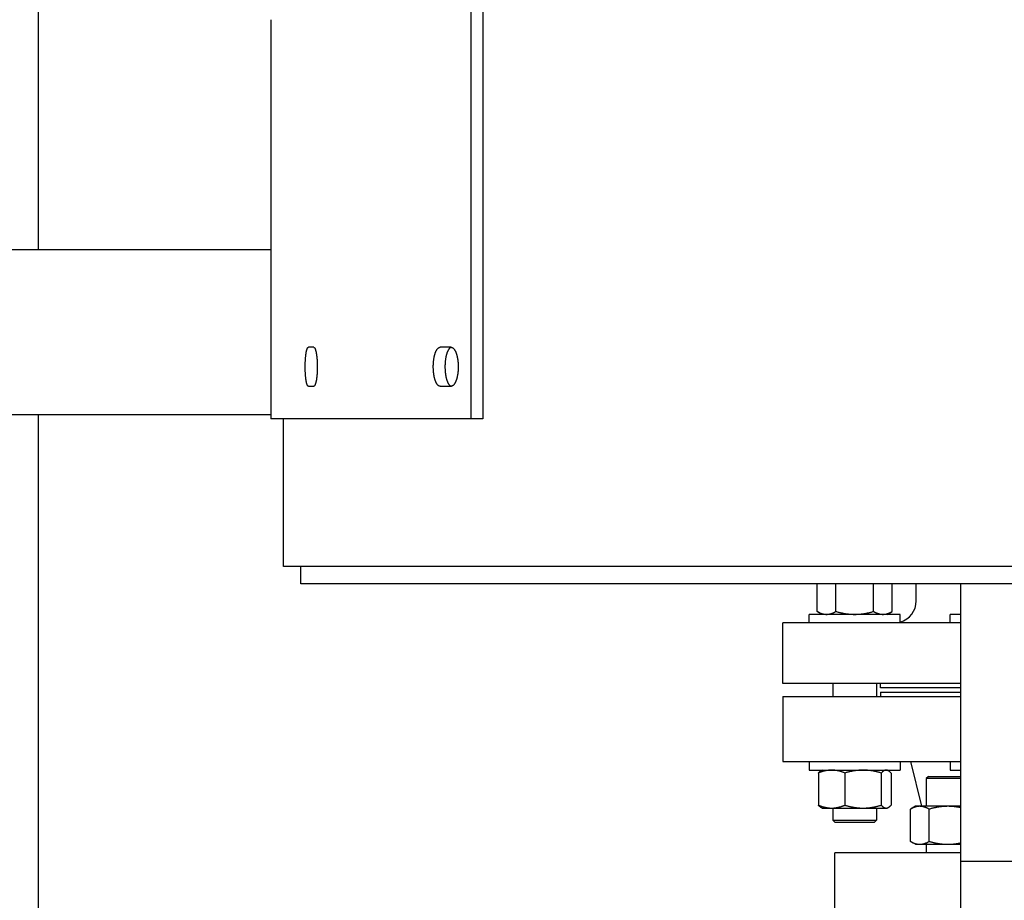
# Model space of a CAD drawing. Header units: inches. Extents: x 5 to 1128, y -85 to 748.
# Tile 320 of 656: x 350 to 364, y 612 to 624. Entities that reach past the tile are written whole.
import ezdxf

# ---------------------------------------------------------------- set-up
doc = ezdxf.new("R2010")
doc.units = ezdxf.units.IN
doc.header["$LTSCALE"] = 32
doc.header["$MEASUREMENT"] = 0
doc.layers.add('Dimension (ANSI)', color=7, linetype='Continuous', lineweight=25)
doc.layers.add('Visible (ANSI)', color=7, linetype='Continuous', lineweight=30)
doc.styles.add('Note Text (ANSI)', font='tahoma.ttf')
doc.dimstyles.new('SB Fraction-16 (ANSI)', dxfattribs={"dimscale": 32, "dimtxt": 0.125, "dimasz": 0.098425, "dimexe": 0.125, "dimexo": 0.0625, "dimgap": 0.031496, "dimtad": 0, "dimtih": 1, "dimtoh": 1, "dimdec": 4, "dimrnd": 1e-08, "dimzin": 0, "dimdsep": 46, "dimlunit": 5, "dimtxsty": 'Note Text (ANSI)', "dimcen": 0.09, "dimdle": 0.393701, "dimclrd": 256, "dimclre": 256, "dimclrt": 256, "dimadec": 0, "dimazin": 3, "dimtfac": 0.96, "dimtofl": 0, "dimtmove": 0, "dimatfit": 3, "dimfxl": 1, "dimfrac": 2, "dimtolj": 1, "dimtzin": 12, "dimlwd": -1, "dimlwe": -1, "dimarcsym": 0})

# ---------------------------------------------------------------- blocks, each defined once
blk = doc.blocks.new('*D19')
at = {"layer": 'Defpoints', "color": 0, "transparency": 16777216}
for p in [(455.781, 700.44), (292.001, 552.44), (455.781, 552.44)]:
    blk.add_point(p, dxfattribs=at)
at = {"layer": 'Dimension (ANSI)', "transparency": 16777216}
for p, q in [((453.781, 700.44), (288.001, 700.44)), ((292.001, 697.29), (292.001, 636.039)), ((292.001, 555.589), (292.001, 629.841)), ((453.781, 552.44), (288.001, 552.44))]:
    blk.add_line(p, q, dxfattribs=at)
for points in [[(291.476, 697.29), (292.526, 697.29), (292.001, 700.44)], [(291.476, 555.589), (292.526, 555.589), (292.001, 552.44)]]:
    blk.add_solid(points, dxfattribs=at)
at = {"layer": 'Dimension (ANSI)', "transparency": 16777216, "insert": (287.899, 635.031), "char_height": 4, "attachment_point": 1, "style": 'Note Text (ANSI)'}
blk.add_mtext('\\A1;148', dxfattribs=at)

msp = doc.modelspace()

# ---------------------------------------------------------------- linework, layer by layer
at = {"layer": 'Visible (ANSI)'}
for p, q in [((350.19063, 621.12728), (350.19063, 645.15478)), ((356.4207, 618.68978), (356.4207, 634.68978)), ((356.58612, 634.68978), (356.58612, 618.68978)), ((353.53541, 624.43978), (353.53541, 618.68978)), ((344.40563, 621.12728), (353.53541, 621.12728)), ((354.15184, 619.72103), (354.07567, 619.72103)), ((356.12888, 619.72103), (355.97203, 619.72103)), ((354.07567, 619.15853), (354.15184, 619.15853)), ((355.97203, 619.15853), (356.12888, 619.15853)), ((344.40563, 618.75228), (353.53541, 618.75228)), ((350.19063, 598.06478), (350.19063, 618.75228)), ((356.4207, 618.68978), (353.53541, 618.68978)), ((353.71443, 616.56478), (353.71443, 618.68978)), ((356.58612, 618.68978), (356.4207, 618.68978)), ((388.44495, 616.56478), (353.71443, 616.56478)), ((353.96443, 616.31478), (353.96443, 616.56478)), ((388.46555, 616.31478), (353.96443, 616.31478)), ((361.39982, 615.91565), (361.39982, 616.31478)), ((361.67045, 615.91565), (361.67045, 616.31478)), ((362.21172, 615.91565), (362.21172, 616.31478)), ((362.48235, 615.91565), (362.48235, 616.31478)), ((362.82689, 616.06675), (362.82689, 616.31478)), ((363.46813, 612.31478), (363.46813, 616.31478)), ((362.59733, 615.87379), (361.28483, 615.87379)), ((361.28483, 615.75179), (361.28483, 615.87379)), ((361.47233, 615.87379), (361.39982, 615.91565)), ((362.40983, 615.87379), (362.48235, 615.91565)), ((362.59733, 615.75179), (362.59733, 615.87379)), ((363.46813, 615.87379), (363.31432, 615.87379)), ((363.31432, 615.75179), (363.31432, 615.87379)), ((363.46813, 615.75179), (360.90563, 615.75179)), ((360.90563, 614.87777), (360.90563, 615.75179)), ((363.46813, 614.87777), (360.90563, 614.87777)), ((361.62858, 614.87777), (361.62858, 614.69228)), ((362.25358, 614.87777), (362.25358, 614.69228)), ((362.31114, 614.81478), (362.31114, 614.87777)), ((362.31063, 614.75228), (363.46813, 614.75228)), ((362.31063, 614.75228), (362.31063, 614.69228)), ((363.46813, 614.81478), (362.31114, 614.81478)), ((360.90563, 614.69228), (363.46813, 614.69228)), ((360.90563, 614.69228), (360.90563, 613.75228)), ((360.90563, 613.75228), (363.46813, 613.75228)), ((361.28483, 613.75228), (361.28483, 613.63028)), ((362.59733, 613.75228), (362.59733, 613.63028)), ((362.90638, 613.10878), (362.75063, 613.75228)), ((363.31432, 613.75228), (363.31432, 613.63028)), ((361.28483, 613.63028), (362.59733, 613.63028)), ((361.41826, 613.58841), (361.41826, 613.12515)), ((361.47233, 613.63028), (361.4558, 613.62073)), ((361.80099, 613.58841), (361.80099, 613.12515)), ((362.32382, 613.58841), (362.32382, 613.12515)), ((362.40983, 613.63028), (362.42637, 613.62073)), ((362.46391, 613.58841), (362.46391, 613.12515)), ((363.31432, 613.63028), (363.46813, 613.63028)), ((363.00311, 613.53978), (362.97181, 613.50848)), ((363.46813, 613.50848), (362.97181, 613.50848)), ((362.97181, 613.50848), (362.97181, 613.10878)), ((363.00311, 613.53978), (363.46813, 613.53978)), ((361.47233, 613.08328), (361.4558, 613.09283)), ((361.47233, 613.08328), (361.60963, 613.08328)), ((361.60963, 613.08328), (362.06241, 613.08328)), ((361.62858, 613.08328), (361.62858, 612.90809)), ((362.06241, 613.08328), (362.39386, 613.08328)), ((362.25358, 613.08328), (362.25358, 612.90809)), ((362.39386, 613.08328), (362.40983, 613.08328)), ((362.40983, 613.08328), (362.42637, 613.09283)), ((362.81556, 613.10878), (362.74305, 613.06691)), ((362.74305, 612.60365), (362.74305, 613.06691)), ((362.87836, 613.10878), (362.81556, 613.10878)), ((363.28431, 613.10878), (362.87836, 613.10878)), ((363.01368, 612.60365), (363.01368, 613.06691)), ((363.46813, 613.10878), (363.28431, 613.10878)), ((361.62858, 612.90809), (362.25358, 612.90809)), ((361.65988, 612.87679), (361.62858, 612.90809)), ((362.22228, 612.87679), (362.25358, 612.90809)), ((362.22228, 612.87679), (361.65988, 612.87679)), ((362.81556, 612.56178), (362.74305, 612.60365)), ((362.81556, 612.56178), (362.87836, 612.56178)), ((362.87836, 612.56178), (363.28431, 612.56178)), ((362.97181, 612.56178), (362.97181, 612.43978)), ((363.28431, 612.56178), (363.46813, 612.56178)), ((363.46813, 612.43978), (361.65563, 612.43978)), ((361.65563, 611.49978), (361.65563, 612.43978)), ((363.46813, 590.93978), (363.46813, 612.31478)), ((366.88413, 612.31478), (363.46813, 612.31478))]:
    msp.add_line(p, q, dxfattribs=at)
msp.add_arc((362.51193, 616.06675), 0.31496, 285.732893, 0, dxfattribs=at)
for points, knots in [([(354.07567, 619.15853), (354.07484, 619.15853), (354.07402, 619.15866), (354.0732, 619.15892), (354.07237, 619.15917), (354.07155, 619.15956), (354.07073, 619.16007), (354.06991, 619.16058), (354.0691, 619.16122), (354.06829, 619.16199), (354.06748, 619.16276), (354.06667, 619.16366), (354.06587, 619.16468), (354.06507, 619.1657), (354.06427, 619.16684), (354.06348, 619.16811), (354.06269, 619.16938), (354.06191, 619.17078), (354.06113, 619.1723), (354.06036, 619.17381), (354.05959, 619.17545), (354.05883, 619.17721), (354.05849, 619.178), (354.05815, 619.17881), (354.05781, 619.17965), (354.0574, 619.18068), (354.05699, 619.18174), (354.05658, 619.18285), (354.05584, 619.18484), (354.0551, 619.18696), (354.05438, 619.18918), (354.05366, 619.19141), (354.05295, 619.19376), (354.05225, 619.19621), (354.05155, 619.19867), (354.05086, 619.20123), (354.05018, 619.2039), (354.0495, 619.20658), (354.04884, 619.20936), (354.04819, 619.21224), (354.04754, 619.21513), (354.0469, 619.21812), (354.04627, 619.22121), (354.04565, 619.22429), (354.04504, 619.22748), (354.04444, 619.23077), (354.04384, 619.23405), (354.04326, 619.23743), (354.0427, 619.24091), (354.04267, 619.24107), (354.04264, 619.24123), (354.04262, 619.24139), (354.04208, 619.24471), (354.04155, 619.24811), (354.04104, 619.25159), (354.04051, 619.25524), (354.03999, 619.25897), (354.03949, 619.26278), (354.03898, 619.2666), (354.0385, 619.27049), (354.03803, 619.27447), (354.03756, 619.27844), (354.03711, 619.28248), (354.03667, 619.2866), (354.03624, 619.29072), (354.03582, 619.2949), (354.03543, 619.29915), (354.03503, 619.3034), (354.03465, 619.30772), (354.03429, 619.3121), (354.03393, 619.31646), (354.03359, 619.3209), (354.03326, 619.32539), (354.03307, 619.32805), (354.03289, 619.33073), (354.03271, 619.33343), (354.03259, 619.33527), (354.03247, 619.33713), (354.03235, 619.33899), (354.03207, 619.34358), (354.0318, 619.34821), (354.03156, 619.35287), (354.03131, 619.35754), (354.03109, 619.36225), (354.03088, 619.36699), (354.03068, 619.37173), (354.03049, 619.3765), (354.03033, 619.3813), (354.03016, 619.3861), (354.03002, 619.39093), (354.0299, 619.39578), (354.02977, 619.40063), (354.02967, 619.4055), (354.02959, 619.41038), (354.0295, 619.41526), (354.02944, 619.42015), (354.0294, 619.42506), (354.02936, 619.42996), (354.02934, 619.43487), (354.02934, 619.43978), (354.02934, 619.44045), (354.02934, 619.44112), (354.02934, 619.44179), (354.02934, 619.44603), (354.02936, 619.45027), (354.0294, 619.4545), (354.02944, 619.4594), (354.0295, 619.4643), (354.02959, 619.46918), (354.02967, 619.47406), (354.02977, 619.47893), (354.0299, 619.48378), (354.03002, 619.48863), (354.03016, 619.49345), (354.03033, 619.49825), (354.03049, 619.50306), (354.03068, 619.50783), (354.03088, 619.51257), (354.03109, 619.51731), (354.03131, 619.52202), (354.03156, 619.52669), (354.0318, 619.53135), (354.03207, 619.53598), (354.03235, 619.54057), (354.03247, 619.54249), (354.03259, 619.54439), (354.03272, 619.54629), (354.03289, 619.54894), (354.03307, 619.55157), (354.03326, 619.55417), (354.03359, 619.55866), (354.03393, 619.56309), (354.03429, 619.56746), (354.03465, 619.57184), (354.03503, 619.57616), (354.03543, 619.5804), (354.03582, 619.58466), (354.03624, 619.58884), (354.03667, 619.59296), (354.03711, 619.59708), (354.03756, 619.60112), (354.03803, 619.60509), (354.0385, 619.60906), (354.03898, 619.61296), (354.03949, 619.61678), (354.03999, 619.62059), (354.04051, 619.62432), (354.04104, 619.62797), (354.04134, 619.62997), (354.04163, 619.63194), (354.04194, 619.63389), (354.04219, 619.6355), (354.04244, 619.63708), (354.0427, 619.63865), (354.04326, 619.64213), (354.04384, 619.64551), (354.04444, 619.64879), (354.04504, 619.65208), (354.04565, 619.65526), (354.04627, 619.65835), (354.0469, 619.66144), (354.04754, 619.66443), (354.04819, 619.66732), (354.04884, 619.6702), (354.0495, 619.67298), (354.05018, 619.67566), (354.05086, 619.67833), (354.05155, 619.68089), (354.05225, 619.68335), (354.05295, 619.6858), (354.05366, 619.68815), (354.05438, 619.69038), (354.05495, 619.69212), (354.05552, 619.69379), (354.05609, 619.69539), (354.05625, 619.69584), (354.05642, 619.69628), (354.05658, 619.69671), (354.05732, 619.69871), (354.05807, 619.70059), (354.05883, 619.70235), (354.05959, 619.70411), (354.06036, 619.70575), (354.06113, 619.70726), (354.06191, 619.70878), (354.06269, 619.71018), (354.06348, 619.71145), (354.0642, 619.71259), (354.06491, 619.71364), (354.06564, 619.71458), (354.06571, 619.71468), (354.06579, 619.71479), (354.06587, 619.71488), (354.06667, 619.71591), (354.06748, 619.7168), (354.06829, 619.71757), (354.0691, 619.71834), (354.06991, 619.71898), (354.07073, 619.71949), (354.07155, 619.72), (354.07237, 619.72039), (354.0732, 619.72064), (354.07402, 619.7209), (354.07485, 619.72103), (354.07567, 619.72103)], [0, 0, 0, 0, 0.03753375, 0.03753375, 0.03753375, 0.07511791, 0.07511791, 0.07511791, 0.11273262, 0.11273262, 0.11273262, 0.15035619, 0.15035619, 0.15035619, 0.18796453, 0.18796453, 0.18796453, 0.22553089, 0.22553089, 0.22553089, 0.26302586, 0.26302586, 0.26302586, 0.2798106, 0.2798106, 0.2798106, 0.30044934, 0.30044934, 0.30044934, 0.33792873, 0.33792873, 0.33792873, 0.37546152, 0.37546152, 0.37546152, 0.41302294, 0.41302294, 0.41302294, 0.45058705, 0.45058705, 0.45058705, 0.48812737, 0.48812737, 0.48812737, 0.5256175, 0.5256175, 0.5256175, 0.56303181, 0.56303181, 0.56303181, 0.56477401, 0.56477401, 0.56477401, 0.60044105, 0.60044105, 0.60044105, 0.63792676, 0.63792676, 0.63792676, 0.67545329, 0.67545329, 0.67545329, 0.71298763, 0.71298763, 0.71298763, 0.75050087, 0.75050087, 0.75050087, 0.78796941, 0.78796941, 0.78796941, 0.82537629, 0.82537629, 0.82537629, 0.84754982, 0.84754982, 0.84754982, 0.86272882, 0.86272882, 0.86272882, 0.90015553, 0.90015553, 0.90015553, 0.93764653, 0.93764653, 0.93764653, 0.97516097, 0.97516097, 0.97516097, 1.01266632, 1.01266632, 1.01266632, 1.05013871, 1.05013871, 1.05013871, 1.08756226, 1.08756226, 1.08756226, 1.12492751, 1.12492751, 1.12492751, 1.13001951, 1.13001951, 1.13001951, 1.16227609, 1.16227609, 1.16227609, 1.19968134, 1.19968134, 1.19968134, 1.23713593, 1.23713593, 1.23713593, 1.27462498, 1.27462498, 1.27462498, 1.31212556, 1.31212556, 1.31212556, 1.34960602, 1.34960602, 1.34960602, 1.38702631, 1.38702631, 1.38702631, 1.40264214, 1.40264214, 1.40264214, 1.42437437, 1.42437437, 1.42437437, 1.46177282, 1.46177282, 1.46177282, 1.49922853, 1.49922853, 1.49922853, 1.5367238, 1.5367238, 1.5367238, 1.57423437, 1.57423437, 1.57423437, 1.61173071, 1.61173071, 1.61173071, 1.64917929, 1.64917929, 1.64917929, 1.66966031, 1.66966031, 1.66966031, 1.68656443, 1.68656443, 1.68656443, 1.72400456, 1.72400456, 1.72400456, 1.76150515, 1.76150515, 1.76150515, 1.79904069, 1.79904069, 1.79904069, 1.83658493, 1.83658493, 1.83658493, 1.87411158, 1.87411158, 1.87411158, 1.91159491, 1.91159491, 1.91159491, 1.94085364, 1.94085364, 1.94085364, 1.94901384, 1.94901384, 1.94901384, 1.98644045, 1.98644045, 1.98644045, 2.02389104, 2.02389104, 2.02389104, 2.06133937, 2.06133937, 2.06133937, 2.09513944, 2.09513944, 2.09513944, 2.09876243, 2.09876243, 2.09876243, 2.13620255, 2.13620255, 2.13620255, 2.17368058, 2.17368058, 2.17368058, 2.21117397, 2.21117397, 2.21117397, 2.24866188, 2.24866188, 2.24866188, 2.24866188]), ([(354.15184, 619.72103), (354.15273, 619.72103), (354.15361, 619.7209), (354.15449, 619.72064), (354.15538, 619.72039), (354.15626, 619.72), (354.15714, 619.71949), (354.15802, 619.71898), (354.1589, 619.71833), (354.15978, 619.71757), (354.16066, 619.7168), (354.16153, 619.7159), (354.1624, 619.71488), (354.16327, 619.71386), (354.16414, 619.71272), (354.165, 619.71145), (354.16586, 619.71018), (354.16672, 619.70878), (354.16757, 619.70726), (354.16842, 619.70575), (354.16926, 619.70411), (354.1701, 619.70235), (354.17047, 619.70156), (354.17085, 619.70075), (354.17122, 619.69991), (354.17168, 619.69888), (354.17213, 619.69781), (354.17258, 619.69671), (354.1734, 619.69472), (354.17421, 619.6926), (354.17501, 619.69038), (354.17581, 619.68815), (354.17661, 619.6858), (354.17739, 619.68335), (354.17817, 619.68089), (354.17893, 619.67833), (354.17969, 619.67566), (354.18045, 619.67298), (354.18119, 619.6702), (354.18192, 619.66732), (354.18265, 619.66443), (354.18337, 619.66144), (354.18407, 619.65835), (354.18478, 619.65527), (354.18547, 619.65208), (354.18614, 619.64879), (354.18681, 619.64551), (354.18747, 619.64213), (354.18812, 619.63865), (354.18815, 619.63849), (354.18817, 619.63833), (354.1882, 619.63817), (354.18882, 619.63485), (354.18941, 619.63145), (354.18999, 619.62797), (354.1906, 619.62432), (354.19119, 619.62059), (354.19176, 619.61678), (354.19234, 619.61296), (354.19289, 619.60906), (354.19343, 619.60509), (354.19396, 619.60112), (354.19448, 619.59708), (354.19498, 619.59296), (354.19547, 619.58884), (354.19595, 619.58466), (354.19641, 619.5804), (354.19686, 619.57616), (354.1973, 619.57184), (354.19772, 619.56746), (354.19813, 619.56309), (354.19853, 619.55866), (354.1989, 619.55417), (354.19912, 619.55151), (354.19933, 619.54883), (354.19954, 619.54613), (354.19968, 619.54429), (354.19982, 619.54243), (354.19995, 619.54057), (354.20028, 619.53598), (354.20058, 619.53135), (354.20087, 619.52669), (354.20115, 619.52202), (354.20141, 619.51731), (354.20165, 619.51257), (354.20189, 619.50783), (354.2021, 619.50306), (354.20229, 619.49825), (354.20248, 619.49345), (354.20265, 619.48863), (354.20279, 619.48378), (354.20294, 619.47893), (354.20306, 619.47406), (354.20315, 619.46918), (354.20325, 619.4643), (354.20332, 619.4594), (354.20337, 619.4545), (354.20342, 619.4496), (354.20344, 619.44469), (354.20344, 619.43978), (354.20344, 619.43911), (354.20344, 619.43844), (354.20344, 619.43777), (354.20343, 619.43353), (354.20341, 619.42929), (354.20337, 619.42506), (354.20332, 619.42015), (354.20325, 619.41526), (354.20315, 619.41038), (354.20306, 619.4055), (354.20294, 619.40063), (354.20279, 619.39578), (354.20265, 619.39093), (354.20248, 619.3861), (354.20229, 619.3813), (354.2021, 619.3765), (354.20189, 619.37173), (354.20165, 619.36699), (354.20141, 619.36225), (354.20115, 619.35754), (354.20087, 619.35287), (354.20058, 619.3482), (354.20028, 619.34358), (354.19995, 619.33899), (354.19981, 619.33707), (354.19967, 619.33517), (354.19953, 619.33327), (354.19932, 619.33062), (354.19911, 619.32799), (354.1989, 619.32539), (354.19853, 619.3209), (354.19813, 619.31647), (354.19772, 619.3121), (354.1973, 619.30772), (354.19686, 619.3034), (354.19641, 619.29915), (354.19595, 619.2949), (354.19547, 619.29072), (354.19498, 619.2866), (354.19448, 619.28248), (354.19396, 619.27844), (354.19343, 619.27447), (354.19289, 619.2705), (354.19234, 619.2666), (354.19176, 619.26278), (354.19119, 619.25897), (354.1906, 619.25524), (354.18999, 619.25159), (354.18966, 619.24959), (354.18932, 619.24762), (354.18898, 619.24567), (354.18869, 619.24406), (354.18841, 619.24247), (354.18812, 619.24091), (354.18747, 619.23743), (354.18681, 619.23405), (354.18614, 619.23077), (354.18547, 619.22748), (354.18478, 619.22429), (354.18407, 619.22121), (354.18337, 619.21812), (354.18265, 619.21513), (354.18192, 619.21224), (354.18119, 619.20936), (354.18045, 619.20658), (354.17969, 619.2039), (354.17893, 619.20123), (354.17817, 619.19867), (354.17739, 619.19621), (354.17661, 619.19376), (354.17581, 619.19141), (354.17501, 619.18918), (354.17439, 619.18744), (354.17376, 619.18577), (354.17312, 619.18417), (354.17294, 619.18372), (354.17276, 619.18328), (354.17258, 619.18285), (354.17176, 619.18085), (354.17093, 619.17897), (354.1701, 619.17721), (354.16926, 619.17545), (354.16842, 619.17381), (354.16757, 619.1723), (354.16672, 619.17078), (354.16586, 619.16938), (354.165, 619.16811), (354.16422, 619.16697), (354.16344, 619.16592), (354.16265, 619.16498), (354.16257, 619.16487), (354.16249, 619.16477), (354.1624, 619.16468), (354.16153, 619.16365), (354.16066, 619.16276), (354.15978, 619.16199), (354.1589, 619.16122), (354.15802, 619.16058), (354.15714, 619.16007), (354.15626, 619.15956), (354.15538, 619.15917), (354.15449, 619.15892), (354.15361, 619.15866), (354.15273, 619.15853), (354.15184, 619.15853)], [0, 0, 0, 0, 0.03753375, 0.03753375, 0.03753375, 0.07511791, 0.07511791, 0.07511791, 0.11273262, 0.11273262, 0.11273262, 0.15035619, 0.15035619, 0.15035619, 0.18796453, 0.18796453, 0.18796453, 0.22553089, 0.22553089, 0.22553089, 0.26302586, 0.26302586, 0.26302586, 0.2798106, 0.2798106, 0.2798106, 0.30044934, 0.30044934, 0.30044934, 0.33792873, 0.33792873, 0.33792873, 0.37546152, 0.37546152, 0.37546152, 0.41302294, 0.41302294, 0.41302294, 0.45058705, 0.45058705, 0.45058705, 0.48812737, 0.48812737, 0.48812737, 0.5256175, 0.5256175, 0.5256175, 0.56303181, 0.56303181, 0.56303181, 0.56477401, 0.56477401, 0.56477401, 0.60044105, 0.60044105, 0.60044105, 0.63792676, 0.63792676, 0.63792676, 0.67545329, 0.67545329, 0.67545329, 0.71298763, 0.71298763, 0.71298763, 0.75050087, 0.75050087, 0.75050087, 0.78796941, 0.78796941, 0.78796941, 0.82537629, 0.82537629, 0.82537629, 0.84754982, 0.84754982, 0.84754982, 0.86272882, 0.86272882, 0.86272882, 0.90015553, 0.90015553, 0.90015553, 0.93764653, 0.93764653, 0.93764653, 0.97516097, 0.97516097, 0.97516097, 1.01266632, 1.01266632, 1.01266632, 1.05013871, 1.05013871, 1.05013871, 1.08756226, 1.08756226, 1.08756226, 1.12492751, 1.12492751, 1.12492751, 1.13001951, 1.13001951, 1.13001951, 1.16227609, 1.16227609, 1.16227609, 1.19968134, 1.19968134, 1.19968134, 1.23713593, 1.23713593, 1.23713593, 1.27462498, 1.27462498, 1.27462498, 1.31212556, 1.31212556, 1.31212556, 1.34960602, 1.34960602, 1.34960602, 1.38702631, 1.38702631, 1.38702631, 1.40264214, 1.40264214, 1.40264214, 1.42437437, 1.42437437, 1.42437437, 1.46177282, 1.46177282, 1.46177282, 1.49922853, 1.49922853, 1.49922853, 1.5367238, 1.5367238, 1.5367238, 1.57423437, 1.57423437, 1.57423437, 1.61173071, 1.61173071, 1.61173071, 1.64917929, 1.64917929, 1.64917929, 1.66966031, 1.66966031, 1.66966031, 1.68656443, 1.68656443, 1.68656443, 1.72400456, 1.72400456, 1.72400456, 1.76150515, 1.76150515, 1.76150515, 1.79904069, 1.79904069, 1.79904069, 1.83658493, 1.83658493, 1.83658493, 1.87411158, 1.87411158, 1.87411158, 1.91159491, 1.91159491, 1.91159491, 1.94085364, 1.94085364, 1.94085364, 1.94901384, 1.94901384, 1.94901384, 1.98644045, 1.98644045, 1.98644045, 2.02389104, 2.02389104, 2.02389104, 2.06133937, 2.06133937, 2.06133937, 2.09513944, 2.09513944, 2.09513944, 2.09876243, 2.09876243, 2.09876243, 2.13620255, 2.13620255, 2.13620255, 2.17368058, 2.17368058, 2.17368058, 2.21117397, 2.21117397, 2.21117397, 2.24866188, 2.24866188, 2.24866188, 2.24866188]), ([(355.97203, 619.15853), (355.97029, 619.15853), (355.96856, 619.15866), (355.96683, 619.15892), (355.9651, 619.15917), (355.96337, 619.15956), (355.96165, 619.16007), (355.95993, 619.16058), (355.95822, 619.16122), (355.95651, 619.16199), (355.95481, 619.16276), (355.95311, 619.16366), (355.95142, 619.16468), (355.94973, 619.1657), (355.94805, 619.16684), (355.94639, 619.16811), (355.94472, 619.16938), (355.94307, 619.17078), (355.94143, 619.1723), (355.93979, 619.17381), (355.93817, 619.17545), (355.93656, 619.17721), (355.93584, 619.178), (355.93512, 619.17881), (355.93441, 619.17965), (355.93353, 619.18068), (355.93266, 619.18174), (355.93179, 619.18285), (355.93022, 619.18484), (355.92867, 619.18696), (355.92714, 619.18918), (355.92561, 619.19141), (355.9241, 619.19376), (355.92261, 619.19621), (355.92112, 619.19867), (355.91966, 619.20123), (355.91822, 619.2039), (355.91679, 619.20658), (355.91537, 619.20936), (355.91399, 619.21224), (355.9126, 619.21513), (355.91124, 619.21812), (355.90991, 619.22121), (355.90858, 619.22429), (355.90728, 619.22748), (355.90601, 619.23077), (355.90474, 619.23405), (355.9035, 619.23743), (355.90229, 619.24091), (355.90223, 619.24107), (355.90217, 619.24123), (355.90212, 619.24139), (355.90097, 619.24471), (355.89985, 619.24811), (355.89876, 619.25159), (355.89762, 619.25524), (355.89651, 619.25897), (355.89543, 619.26278), (355.89436, 619.2666), (355.89332, 619.27049), (355.89232, 619.27447), (355.89131, 619.27844), (355.89035, 619.28248), (355.88942, 619.2866), (355.88849, 619.29072), (355.8876, 619.2949), (355.88675, 619.29915), (355.8859, 619.3034), (355.88508, 619.30772), (355.88431, 619.3121), (355.88354, 619.31646), (355.8828, 619.3209), (355.88211, 619.32539), (355.8817, 619.32805), (355.8813, 619.33073), (355.88092, 619.33343), (355.88066, 619.33527), (355.88041, 619.33713), (355.88016, 619.33899), (355.87955, 619.34358), (355.87898, 619.34821), (355.87846, 619.35287), (355.87793, 619.35754), (355.87745, 619.36225), (355.87701, 619.36699), (355.87657, 619.37173), (355.87617, 619.3765), (355.87582, 619.3813), (355.87546, 619.3861), (355.87515, 619.39093), (355.87489, 619.39578), (355.87462, 619.40063), (355.8744, 619.4055), (355.87422, 619.41038), (355.87404, 619.41526), (355.87391, 619.42015), (355.87382, 619.42506), (355.87373, 619.42996), (355.87369, 619.43487), (355.87369, 619.43978), (355.87369, 619.44045), (355.87369, 619.44112), (355.87369, 619.44179), (355.8737, 619.44603), (355.87374, 619.45027), (355.87382, 619.4545), (355.87391, 619.4594), (355.87404, 619.4643), (355.87422, 619.46918), (355.8744, 619.47406), (355.87462, 619.47893), (355.87489, 619.48378), (355.87515, 619.48863), (355.87546, 619.49345), (355.87582, 619.49825), (355.87617, 619.50306), (355.87657, 619.50783), (355.87701, 619.51257), (355.87745, 619.51731), (355.87793, 619.52202), (355.87846, 619.52669), (355.87898, 619.53135), (355.87955, 619.53598), (355.88016, 619.54057), (355.88041, 619.54249), (355.88068, 619.54439), (355.88095, 619.54629), (355.88132, 619.54894), (355.88171, 619.55157), (355.88211, 619.55417), (355.8828, 619.55866), (355.88354, 619.56309), (355.88431, 619.56746), (355.88508, 619.57184), (355.8859, 619.57616), (355.88675, 619.5804), (355.8876, 619.58466), (355.88849, 619.58884), (355.88942, 619.59296), (355.89035, 619.59708), (355.89131, 619.60112), (355.89232, 619.60509), (355.89332, 619.60906), (355.89436, 619.61296), (355.89543, 619.61678), (355.89651, 619.62059), (355.89762, 619.62432), (355.89876, 619.62797), (355.89938, 619.62997), (355.90002, 619.63194), (355.90067, 619.63389), (355.9012, 619.6355), (355.90174, 619.63708), (355.90229, 619.63865), (355.9035, 619.64213), (355.90474, 619.64551), (355.90601, 619.64879), (355.90728, 619.65208), (355.90858, 619.65526), (355.90991, 619.65835), (355.91124, 619.66144), (355.9126, 619.66443), (355.91399, 619.66732), (355.91537, 619.6702), (355.91679, 619.67298), (355.91822, 619.67566), (355.91966, 619.67833), (355.92112, 619.68089), (355.92261, 619.68335), (355.9241, 619.6858), (355.92561, 619.68815), (355.92714, 619.69038), (355.92833, 619.69212), (355.92954, 619.69379), (355.93077, 619.69539), (355.93111, 619.69584), (355.93145, 619.69628), (355.93179, 619.69671), (355.93336, 619.69871), (355.93495, 619.70059), (355.93656, 619.70235), (355.93817, 619.70411), (355.93979, 619.70575), (355.94143, 619.70726), (355.94307, 619.70878), (355.94472, 619.71018), (355.94639, 619.71145), (355.94789, 619.71259), (355.9494, 619.71364), (355.95093, 619.71458), (355.95109, 619.71468), (355.95126, 619.71479), (355.95142, 619.71488), (355.95311, 619.71591), (355.95481, 619.7168), (355.95651, 619.71757), (355.95822, 619.71834), (355.95994, 619.71898), (355.96165, 619.71949), (355.96338, 619.72), (355.9651, 619.72039), (355.96683, 619.72064), (355.96856, 619.7209), (355.97029, 619.72103), (355.97203, 619.72103)], [0, 0, 0, 0, 0.03753375, 0.03753375, 0.03753375, 0.07511791, 0.07511791, 0.07511791, 0.11273262, 0.11273262, 0.11273262, 0.15035619, 0.15035619, 0.15035619, 0.18796453, 0.18796453, 0.18796453, 0.22553089, 0.22553089, 0.22553089, 0.26302586, 0.26302586, 0.26302586, 0.2798106, 0.2798106, 0.2798106, 0.30044934, 0.30044934, 0.30044934, 0.33792873, 0.33792873, 0.33792873, 0.37546152, 0.37546152, 0.37546152, 0.41302294, 0.41302294, 0.41302294, 0.45058705, 0.45058705, 0.45058705, 0.48812737, 0.48812737, 0.48812737, 0.5256175, 0.5256175, 0.5256175, 0.56303181, 0.56303181, 0.56303181, 0.56477401, 0.56477401, 0.56477401, 0.60044105, 0.60044105, 0.60044105, 0.63792676, 0.63792676, 0.63792676, 0.67545329, 0.67545329, 0.67545329, 0.71298763, 0.71298763, 0.71298763, 0.75050087, 0.75050087, 0.75050087, 0.78796941, 0.78796941, 0.78796941, 0.82537629, 0.82537629, 0.82537629, 0.84754982, 0.84754982, 0.84754982, 0.86272882, 0.86272882, 0.86272882, 0.90015553, 0.90015553, 0.90015553, 0.93764653, 0.93764653, 0.93764653, 0.97516097, 0.97516097, 0.97516097, 1.01266632, 1.01266632, 1.01266632, 1.05013871, 1.05013871, 1.05013871, 1.08756226, 1.08756226, 1.08756226, 1.12492751, 1.12492751, 1.12492751, 1.13001951, 1.13001951, 1.13001951, 1.16227609, 1.16227609, 1.16227609, 1.19968134, 1.19968134, 1.19968134, 1.23713593, 1.23713593, 1.23713593, 1.27462498, 1.27462498, 1.27462498, 1.31212556, 1.31212556, 1.31212556, 1.34960602, 1.34960602, 1.34960602, 1.38702631, 1.38702631, 1.38702631, 1.40264214, 1.40264214, 1.40264214, 1.42437437, 1.42437437, 1.42437437, 1.46177282, 1.46177282, 1.46177282, 1.49922853, 1.49922853, 1.49922853, 1.5367238, 1.5367238, 1.5367238, 1.57423437, 1.57423437, 1.57423437, 1.61173071, 1.61173071, 1.61173071, 1.64917929, 1.64917929, 1.64917929, 1.66966031, 1.66966031, 1.66966031, 1.68656443, 1.68656443, 1.68656443, 1.72400456, 1.72400456, 1.72400456, 1.76150515, 1.76150515, 1.76150515, 1.79904069, 1.79904069, 1.79904069, 1.83658493, 1.83658493, 1.83658493, 1.87411158, 1.87411158, 1.87411158, 1.91159491, 1.91159491, 1.91159491, 1.94085364, 1.94085364, 1.94085364, 1.94901384, 1.94901384, 1.94901384, 1.98644045, 1.98644045, 1.98644045, 2.02389104, 2.02389104, 2.02389104, 2.06133937, 2.06133937, 2.06133937, 2.09513944, 2.09513944, 2.09513944, 2.09876243, 2.09876243, 2.09876243, 2.13620255, 2.13620255, 2.13620255, 2.17368058, 2.17368058, 2.17368058, 2.21117397, 2.21117397, 2.21117397, 2.24866188, 2.24866188, 2.24866188, 2.24866188]), ([(356.13432, 619.72063), (356.13262, 619.72038), (356.13092, 619.71999), (356.12923, 619.71949), (356.12752, 619.71898), (356.12582, 619.71833), (356.12412, 619.71757), (356.12242, 619.7168), (356.12073, 619.7159), (356.11905, 619.71488), (356.11737, 619.71386), (356.1157, 619.71272), (356.11404, 619.71145), (356.11238, 619.71018), (356.11074, 619.70878), (356.1091, 619.70726), (356.10747, 619.70575), (356.10586, 619.70411), (356.10426, 619.70235), (356.1036, 619.70162), (356.10294, 619.70088), (356.10228, 619.70011), (356.10135, 619.69902), (356.10043, 619.69789), (356.09951, 619.69671), (356.09795, 619.69472), (356.0964, 619.6926), (356.09488, 619.69038), (356.09336, 619.68815), (356.09185, 619.6858), (356.09037, 619.68335), (356.0889, 619.68089), (356.08744, 619.67833), (356.08601, 619.67566), (356.08458, 619.67298), (356.08317, 619.6702), (356.08179, 619.66732), (356.08041, 619.66443), (356.07906, 619.66144), (356.07773, 619.65835), (356.07641, 619.65527), (356.07512, 619.65208), (356.07385, 619.64879), (356.07261, 619.64556), (356.07139, 619.64224), (356.0702, 619.63882), (356.06898, 619.63529), (356.06779, 619.63167), (356.06663, 619.62797), (356.0655, 619.62432), (356.06439, 619.62059), (356.06332, 619.61678), (356.06225, 619.61296), (356.06122, 619.60906), (356.06022, 619.60509), (356.05922, 619.60112), (356.05826, 619.59708), (356.05734, 619.59296), (356.05642, 619.58884), (356.05553, 619.58466), (356.05468, 619.5804), (356.05383, 619.57616), (356.05302, 619.57184), (356.05225, 619.56746), (356.05149, 619.56309), (356.05076, 619.55866), (356.05007, 619.55417), (356.04969, 619.55173), (356.04933, 619.54927), (356.04897, 619.54679), (356.04868, 619.54473), (356.0484, 619.54265), (356.04812, 619.54057), (356.04751, 619.53598), (356.04695, 619.53135), (356.04643, 619.52669), (356.0459, 619.52202), (356.04542, 619.51731), (356.04498, 619.51257), (356.04455, 619.50783), (356.04415, 619.50306), (356.0438, 619.49825), (356.04345, 619.49345), (356.04314, 619.48863), (356.04287, 619.48378), (356.04261, 619.47893), (356.04239, 619.47406), (356.04221, 619.46918), (356.04204, 619.4643), (356.0419, 619.4594), (356.04181, 619.4545), (356.04173, 619.4496), (356.04168, 619.44469), (356.04168, 619.43978), (356.04168, 619.43919), (356.04168, 619.4386), (356.04168, 619.43801), (356.04169, 619.43369), (356.04174, 619.42937), (356.04181, 619.42506), (356.0419, 619.42016), (356.04204, 619.41526), (356.04221, 619.41038), (356.04239, 619.4055), (356.04261, 619.40063), (356.04287, 619.39578), (356.04314, 619.39093), (356.04345, 619.3861), (356.0438, 619.3813), (356.04415, 619.3765), (356.04455, 619.37173), (356.04498, 619.36699), (356.04542, 619.36225), (356.0459, 619.35754), (356.04643, 619.35287), (356.04695, 619.3482), (356.04751, 619.34358), (356.04812, 619.33899), (356.04839, 619.33699), (356.04866, 619.335), (356.04894, 619.33302), (356.0493, 619.33046), (356.04968, 619.32791), (356.05007, 619.32539), (356.05076, 619.3209), (356.05149, 619.31647), (356.05225, 619.3121), (356.05302, 619.30772), (356.05383, 619.3034), (356.05468, 619.29915), (356.05553, 619.2949), (356.05642, 619.29072), (356.05734, 619.2866), (356.05826, 619.28248), (356.05922, 619.27844), (356.06022, 619.27447), (356.06122, 619.2705), (356.06225, 619.2666), (356.06332, 619.26278), (356.06439, 619.25897), (356.0655, 619.25524), (356.06663, 619.25159), (356.0673, 619.24944), (356.06799, 619.24732), (356.06868, 619.24523), (356.06916, 619.24378), (356.06965, 619.24233), (356.07015, 619.24091), (356.07135, 619.23743), (356.07259, 619.23405), (356.07385, 619.23077), (356.07512, 619.22748), (356.07641, 619.2243), (356.07773, 619.22121), (356.07906, 619.21812), (356.08041, 619.21513), (356.08179, 619.21224), (356.08317, 619.20936), (356.08458, 619.20658), (356.08601, 619.2039), (356.08744, 619.20123), (356.08889, 619.19867), (356.09037, 619.19621), (356.09185, 619.19376), (356.09336, 619.19141), (356.09488, 619.18918), (356.09614, 619.18735), (356.09741, 619.18559), (356.09869, 619.1839), (356.09897, 619.18355), (356.09924, 619.18319), (356.09951, 619.18285), (356.10108, 619.18085), (356.10266, 619.17897), (356.10426, 619.17721), (356.10586, 619.17545), (356.10747, 619.17381), (356.1091, 619.1723), (356.11073, 619.17078), (356.11238, 619.16938), (356.11404, 619.16811), (356.11557, 619.16694), (356.11711, 619.16587), (356.11867, 619.16491), (356.11879, 619.16483), (356.11892, 619.16475), (356.11905, 619.16468), (356.12073, 619.16365), (356.12242, 619.16276), (356.12412, 619.16199), (356.12582, 619.16122), (356.12752, 619.16058), (356.12923, 619.16007), (356.13092, 619.15956), (356.13262, 619.15918), (356.13432, 619.15893)], [0.03786375, 0.03786375, 0.03786375, 0.03786375, 0.07477011, 0.07477011, 0.07477011, 0.11221476, 0.11221476, 0.11221476, 0.14967087, 0.14967087, 0.14967087, 0.18711443, 0.18711443, 0.18711443, 0.22451872, 0.22451872, 0.22451872, 0.26185438, 0.26185438, 0.26185438, 0.27724134, 0.27724134, 0.27724134, 0.29912627, 0.29912627, 0.29912627, 0.33646374, 0.33646374, 0.33646374, 0.37386144, 0.37386144, 0.37386144, 0.41129453, 0.41129453, 0.41129453, 0.448737, 0.448737, 0.448737, 0.48616228, 0.48616228, 0.48616228, 0.52354386, 0.52354386, 0.52354386, 0.56025946, 0.56025946, 0.56025946, 0.59818206, 0.59818206, 0.59818206, 0.63559055, 0.63559055, 0.63559055, 0.67304592, 0.67304592, 0.67304592, 0.71051546, 0.71051546, 0.71051546, 0.74797052, 0.74797052, 0.74797052, 0.78538771, 0.78538771, 0.78538771, 0.82275027, 0.82275027, 0.82275027, 0.84310113, 0.84310113, 0.84310113, 0.86006908, 0.86006908, 0.86006908, 0.89746809, 0.89746809, 0.89746809, 0.93493142, 0.93493142, 0.93493142, 0.97241931, 0.97241931, 0.97241931, 1.0099003, 1.0099003, 1.0099003, 1.0473516, 1.0473516, 1.0473516, 1.08475837, 1.08475837, 1.08475837, 1.12211212, 1.12211212, 1.12211212, 1.12660907, 1.12660907, 1.12660907, 1.15945188, 1.15945188, 1.15945188, 1.19684217, 1.19684217, 1.19684217, 1.23427634, 1.23427634, 1.23427634, 1.2717406, 1.2717406, 1.2717406, 1.3092132, 1.3092132, 1.3092132, 1.34666365, 1.34666365, 1.34666365, 1.38405309, 1.38405309, 1.38405309, 1.40031655, 1.40031655, 1.40031655, 1.42136738, 1.42136738, 1.42136738, 1.45872459, 1.45872459, 1.45872459, 1.49613214, 1.49613214, 1.49613214, 1.53357217, 1.53357217, 1.53357217, 1.57102028, 1.57102028, 1.57102028, 1.60844684, 1.60844684, 1.60844684, 1.64581832, 1.64581832, 1.64581832, 1.66777801, 1.66777801, 1.66777801, 1.68311552, 1.68311552, 1.68311552, 1.72045551, 1.72045551, 1.72045551, 1.75784847, 1.75784847, 1.75784847, 1.79526903, 1.79526903, 1.79526903, 1.83269112, 1.83269112, 1.83269112, 1.87008859, 1.87008859, 1.87008859, 1.90743593, 1.90743593, 1.90743593, 1.9381946, 1.9381946, 1.9381946, 1.94471104, 1.94471104, 1.94471104, 1.98198396, 1.98198396, 1.98198396, 2.01927662, 2.01927662, 2.01927662, 2.05656246, 2.05656246, 2.05656246, 2.09100873, 2.09100873, 2.09100873, 2.09381797, 2.09381797, 2.09381797, 2.13108505, 2.13108505, 2.13108505, 2.16838813, 2.16838813, 2.16838813, 2.20520079, 2.20520079, 2.20520079, 2.20520079]), ([(356.12888, 619.72103), (356.13067, 619.72103), (356.13246, 619.7209), (356.13424, 619.72064), (356.13603, 619.72039), (356.13781, 619.72), (356.13959, 619.71949), (356.14137, 619.71898), (356.14315, 619.71833), (356.14492, 619.71757), (356.14669, 619.7168), (356.14845, 619.7159), (356.15021, 619.71488), (356.15196, 619.71386), (356.15371, 619.71272), (356.15544, 619.71145), (356.15717, 619.71018), (356.1589, 619.70878), (356.16061, 619.70726), (356.16231, 619.70575), (356.16401, 619.70411), (356.16569, 619.70235), (356.16644, 619.70156), (356.16719, 619.70075), (356.16794, 619.69991), (356.16886, 619.69888), (356.16977, 619.69781), (356.17068, 619.69671), (356.17232, 619.69472), (356.17395, 619.6926), (356.17555, 619.69038), (356.17716, 619.68815), (356.17874, 619.6858), (356.18031, 619.68335), (356.18187, 619.68089), (356.18341, 619.67833), (356.18492, 619.67566), (356.18643, 619.67298), (356.18792, 619.6702), (356.18938, 619.66732), (356.19084, 619.66443), (356.19228, 619.66144), (356.19368, 619.65835), (356.19509, 619.65527), (356.19646, 619.65208), (356.19781, 619.64879), (356.19915, 619.64551), (356.20047, 619.64213), (356.20175, 619.63865), (356.20181, 619.63849), (356.20187, 619.63833), (356.20193, 619.63817), (356.20314, 619.63485), (356.20433, 619.63145), (356.20549, 619.62797), (356.2067, 619.62432), (356.20788, 619.62059), (356.20902, 619.61678), (356.21016, 619.61296), (356.21126, 619.60906), (356.21233, 619.60509), (356.21339, 619.60112), (356.21442, 619.59708), (356.21541, 619.59296), (356.2164, 619.58884), (356.21735, 619.58466), (356.21826, 619.5804), (356.21916, 619.57616), (356.22003, 619.57184), (356.22086, 619.56746), (356.22168, 619.56309), (356.22246, 619.55866), (356.2232, 619.55417), (356.22364, 619.55151), (356.22406, 619.54883), (356.22447, 619.54613), (356.22475, 619.54429), (356.22502, 619.54243), (356.22529, 619.54057), (356.22594, 619.53598), (356.22655, 619.53135), (356.22711, 619.52669), (356.22767, 619.52202), (356.22819, 619.51731), (356.22866, 619.51257), (356.22913, 619.50783), (356.22956, 619.50306), (356.22993, 619.49825), (356.23031, 619.49345), (356.23064, 619.48863), (356.23093, 619.48378), (356.23121, 619.47893), (356.23145, 619.47406), (356.23164, 619.46918), (356.23183, 619.4643), (356.23197, 619.4594), (356.23207, 619.4545), (356.23216, 619.4496), (356.23221, 619.44469), (356.23221, 619.43978), (356.23221, 619.43911), (356.23221, 619.43844), (356.23221, 619.43777), (356.2322, 619.43353), (356.23215, 619.42929), (356.23207, 619.42506), (356.23197, 619.42015), (356.23183, 619.41526), (356.23164, 619.41038), (356.23145, 619.4055), (356.23121, 619.40063), (356.23093, 619.39578), (356.23064, 619.39093), (356.23031, 619.3861), (356.22993, 619.3813), (356.22956, 619.3765), (356.22913, 619.37173), (356.22866, 619.36699), (356.22819, 619.36225), (356.22767, 619.35754), (356.22711, 619.35287), (356.22655, 619.3482), (356.22594, 619.34358), (356.22529, 619.33899), (356.22502, 619.33707), (356.22474, 619.33517), (356.22445, 619.33327), (356.22405, 619.33062), (356.22363, 619.32799), (356.2232, 619.32539), (356.22246, 619.3209), (356.22168, 619.31647), (356.22086, 619.3121), (356.22003, 619.30772), (356.21916, 619.3034), (356.21826, 619.29915), (356.21735, 619.2949), (356.2164, 619.29072), (356.21541, 619.2866), (356.21442, 619.28248), (356.21339, 619.27844), (356.21233, 619.27447), (356.21126, 619.2705), (356.21016, 619.2666), (356.20902, 619.26278), (356.20788, 619.25897), (356.2067, 619.25524), (356.20549, 619.25159), (356.20482, 619.24959), (356.20415, 619.24762), (356.20346, 619.24567), (356.2029, 619.24406), (356.20233, 619.24247), (356.20175, 619.24091), (356.20047, 619.23743), (356.19915, 619.23405), (356.19781, 619.23077), (356.19646, 619.22748), (356.19509, 619.22429), (356.19368, 619.22121), (356.19228, 619.21812), (356.19084, 619.21513), (356.18938, 619.21224), (356.18792, 619.20936), (356.18643, 619.20658), (356.18492, 619.2039), (356.18341, 619.20123), (356.18187, 619.19867), (356.18031, 619.19621), (356.17874, 619.19376), (356.17716, 619.19141), (356.17555, 619.18918), (356.1743, 619.18744), (356.17303, 619.18577), (356.17175, 619.18417), (356.17139, 619.18372), (356.17104, 619.18328), (356.17068, 619.18285), (356.16903, 619.18085), (356.16737, 619.17897), (356.16569, 619.17721), (356.16401, 619.17545), (356.16232, 619.17381), (356.16061, 619.1723), (356.1589, 619.17078), (356.15718, 619.16938), (356.15544, 619.16811), (356.15388, 619.16697), (356.1523, 619.16592), (356.15072, 619.16498), (356.15055, 619.16487), (356.15038, 619.16477), (356.15021, 619.16468), (356.14845, 619.16365), (356.14669, 619.16276), (356.14492, 619.16199), (356.14315, 619.16122), (356.14137, 619.16058), (356.13959, 619.16007), (356.13781, 619.15956), (356.13603, 619.15917), (356.13424, 619.15892), (356.13246, 619.15866), (356.13067, 619.15853), (356.12888, 619.15853)], [0, 0, 0, 0, 0.03753375, 0.03753375, 0.03753375, 0.07511791, 0.07511791, 0.07511791, 0.11273262, 0.11273262, 0.11273262, 0.15035619, 0.15035619, 0.15035619, 0.18796453, 0.18796453, 0.18796453, 0.22553089, 0.22553089, 0.22553089, 0.26302586, 0.26302586, 0.26302586, 0.2798106, 0.2798106, 0.2798106, 0.30044934, 0.30044934, 0.30044934, 0.33792873, 0.33792873, 0.33792873, 0.37546152, 0.37546152, 0.37546152, 0.41302294, 0.41302294, 0.41302294, 0.45058705, 0.45058705, 0.45058705, 0.48812737, 0.48812737, 0.48812737, 0.5256175, 0.5256175, 0.5256175, 0.56303181, 0.56303181, 0.56303181, 0.56477401, 0.56477401, 0.56477401, 0.60044105, 0.60044105, 0.60044105, 0.63792676, 0.63792676, 0.63792676, 0.67545329, 0.67545329, 0.67545329, 0.71298763, 0.71298763, 0.71298763, 0.75050087, 0.75050087, 0.75050087, 0.78796941, 0.78796941, 0.78796941, 0.82537629, 0.82537629, 0.82537629, 0.84754982, 0.84754982, 0.84754982, 0.86272882, 0.86272882, 0.86272882, 0.90015553, 0.90015553, 0.90015553, 0.93764653, 0.93764653, 0.93764653, 0.97516097, 0.97516097, 0.97516097, 1.01266632, 1.01266632, 1.01266632, 1.05013871, 1.05013871, 1.05013871, 1.08756226, 1.08756226, 1.08756226, 1.12492751, 1.12492751, 1.12492751, 1.13001951, 1.13001951, 1.13001951, 1.16227609, 1.16227609, 1.16227609, 1.19968134, 1.19968134, 1.19968134, 1.23713593, 1.23713593, 1.23713593, 1.27462498, 1.27462498, 1.27462498, 1.31212556, 1.31212556, 1.31212556, 1.34960602, 1.34960602, 1.34960602, 1.38702631, 1.38702631, 1.38702631, 1.40264214, 1.40264214, 1.40264214, 1.42437437, 1.42437437, 1.42437437, 1.46177282, 1.46177282, 1.46177282, 1.49922853, 1.49922853, 1.49922853, 1.5367238, 1.5367238, 1.5367238, 1.57423437, 1.57423437, 1.57423437, 1.61173071, 1.61173071, 1.61173071, 1.64917929, 1.64917929, 1.64917929, 1.66966031, 1.66966031, 1.66966031, 1.68656443, 1.68656443, 1.68656443, 1.72400456, 1.72400456, 1.72400456, 1.76150515, 1.76150515, 1.76150515, 1.79904069, 1.79904069, 1.79904069, 1.83658493, 1.83658493, 1.83658493, 1.87411158, 1.87411158, 1.87411158, 1.91159491, 1.91159491, 1.91159491, 1.94085364, 1.94085364, 1.94085364, 1.94901384, 1.94901384, 1.94901384, 1.98644045, 1.98644045, 1.98644045, 2.02389104, 2.02389104, 2.02389104, 2.06133937, 2.06133937, 2.06133937, 2.09513944, 2.09513944, 2.09513944, 2.09876243, 2.09876243, 2.09876243, 2.13620255, 2.13620255, 2.13620255, 2.17368058, 2.17368058, 2.17368058, 2.21117397, 2.21117397, 2.21117397, 2.24866188, 2.24866188, 2.24866188, 2.24866188])]:
    msp.add_open_spline(points, degree=3, knots=knots, dxfattribs=at)
for points, weights in [([(361.39982, 615.91565), (361.47233, 615.87379), (361.53514, 615.87379)], [1, 1.0379548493, 1]), ([(361.53514, 615.87379), (361.59794, 615.87379), (361.67045, 615.91565)], [1, 1.0379548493, 1]), ([(361.67045, 615.91565), (361.81548, 615.87379), (361.94108, 615.87379)], [1, 1.0379548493, 1]), ([(361.94108, 615.87379), (362.06669, 615.87379), (362.21172, 615.91565)], [1, 1.0379548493, 1]), ([(362.21172, 615.91565), (362.28423, 615.87379), (362.34703, 615.87379)], [1, 1.0379548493, 1]), ([(362.34703, 615.87379), (362.40983, 615.87379), (362.48235, 615.91565)], [1, 1.0379548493, 1]), ([(361.60963, 613.63028), (361.52081, 613.63028), (361.41826, 613.58841)], [1, 1.0379548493, 1]), ([(361.41826, 613.58841), (361.43805, 613.61049), (361.4558, 613.62073)], [1, 1.01965956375, 1.01895290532]), ([(361.80099, 613.58841), (361.69844, 613.63028), (361.60963, 613.63028)], [1, 1.0379548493, 1]), ([(362.06241, 613.63028), (361.94108, 613.63028), (361.80099, 613.58841)], [1, 1.0379548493, 1]), ([(362.32382, 613.58841), (362.18373, 613.63028), (362.06241, 613.63028)], [1, 1.0379548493, 1]), ([(362.39386, 613.63028), (362.36135, 613.63028), (362.32382, 613.58841)], [1, 1.0379548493, 1]), ([(362.46391, 613.58841), (362.42637, 613.63028), (362.39386, 613.63028)], [1, 1.0379548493, 1]), ([(361.41826, 613.12515), (361.52081, 613.08328), (361.60963, 613.08328)], [1, 1.0379548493, 1]), ([(361.4558, 613.09283), (361.43805, 613.10307), (361.41826, 613.12515)], [1.01895290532, 1.01965956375, 1]), ([(361.60963, 613.08328), (361.69844, 613.08328), (361.80099, 613.12515)], [1, 1.0379548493, 1]), ([(361.80099, 613.12515), (361.94108, 613.08328), (362.06241, 613.08328)], [1, 1.0379548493, 1]), ([(362.06241, 613.08328), (362.18373, 613.08328), (362.32382, 613.12515)], [1, 1.0379548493, 1]), ([(362.32382, 613.12515), (362.36135, 613.08328), (362.39386, 613.08328)], [1, 1.0379548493, 1]), ([(362.39386, 613.08328), (362.42637, 613.08328), (362.46391, 613.12515)], [1, 1.0379548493, 1]), ([(362.87836, 613.10878), (362.81556, 613.10878), (362.74305, 613.06691)], [1, 1.0379548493, 1]), ([(363.01368, 613.06691), (362.94116, 613.10878), (362.87836, 613.10878)], [1, 1.0379548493, 1]), ([(363.28431, 613.10878), (363.15871, 613.10878), (363.01368, 613.06691)], [1, 1.0379548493, 1]), ([(363.46813, 613.08871), (363.37294, 613.10878), (363.28431, 613.10878)], [1.01600725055, 1.026485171, 1]), ([(362.74305, 612.60365), (362.81556, 612.56178), (362.87836, 612.56178)], [1, 1.0379548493, 1]), ([(362.87836, 612.56178), (362.94116, 612.56178), (363.01368, 612.60365)], [1, 1.0379548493, 1]), ([(363.01368, 612.60365), (363.15871, 612.56178), (363.28431, 612.56178)], [1, 1.0379548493, 1]), ([(363.28431, 612.56178), (363.37294, 612.56178), (363.46813, 612.58185)], [1, 1.026485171, 1.01600725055])]:
    msp.add_rational_spline(points, weights, degree=2, dxfattribs=at)

# ---------------------------------------------------------------- dimensions: what is measured, and where the dimension line sits
at = {"layer": 'Dimension (ANSI)'}
dim = msp.add_linear_dim(base=(292.00111, 552.43978), p1=(455.78063, 700.43978), p2=(455.78063, 552.43978), angle=90, dimstyle='SB Fraction-16 (ANSI)', override={"dimgap": 0.031496, "dimdec": 4, "dimtol": 0, "dimlim": 0, "dimtp": 0, "dimtm": 0, "dimtdec": 2, "dimatfit": 1}, dxfattribs=at)
dim.commit()
dim.dimension.update_dxf_attribs({"geometry": '*D19', "text_midpoint": (292.00111, 632.93978), "dimtype": 160})

doc.saveas('drawing.dxf')
